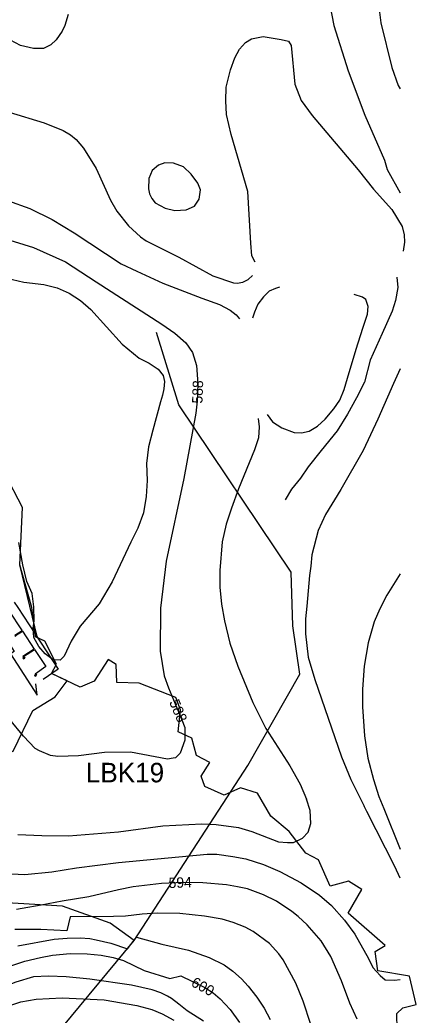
# Model space of a CAD drawing. Extents: x -709418 to -703832, y -1161719 to -1157826.
# Drawn here: x -705144 to -704839, y -1159967 to -1159202 of the extents above; entities that cross this region are included whole.
import ezdxf

# ---------------------------------------------------------------- set-up
doc = ezdxf.new("R2010")
doc.units = 0
for name, color, linetype in [('103_hranice KÚ', 7, 'Continuous'), ('120_vrstevnice hlavní', 7, 'Continuous'), ('121_vrstevnice hlavní_popis', 7, 'Continuous'), ('122_vrstevnice základní', 7, 'Continuous'), ('124_vrstevnice doplňková', 7, 'Continuous'), ('609_LBC_stav', 7, 'Continuous'), ('611_LBK_stav', 7, 'Continuous'), ('612_LBK_stav_popis', 7, 'Continuous'), ('708_el NN nadzemní a podzemní_ E.ON', 7, 'Continuous'), ('735_OP sítí TI', 7, 'Continuous')]:
    doc.layers.add(name, color=color, linetype=linetype)

# ---------------------------------------------------------------- blocks, each defined once
blk = doc.blocks.new('Elektro - Implicitní$0$NN6301')
for points in [[(0, -0.7), (-0.7, 0)], [(-0.7, -0.7), (-0.7, 0), (0.7, 0), (0.7, -0.7)], [(-0.7, -0.7), (0.7, -0.7)], [(0, -0.7), (0.7, 0)]]:
    blk.add_lwpolyline(points)

msp = doc.modelspace()

# ---------------------------------------------------------------- linework, layer by layer
at = {"layer": '103_hranice KÚ'}
msp.add_lwpolyline([(-704853.36, -1159978.49), (-704853.67, -1159966.1), (-704848.93, -1159961.87), (-704838.82, -1159959.19), (-704843.78, -1159937.62), (-704868.22, -1159933.46), (-704870.28, -1159918.61), (-704862.54, -1159913.96), (-704891.17, -1159889.16), (-704880.62, -1159870.89), (-704890.75, -1159864.5), (-704904.88, -1159868.22), (-704913.96, -1159848), (-704923.61, -1159842.99), (-704936.51, -1159826.38), (-704950.43, -1159814.52), (-704960.74, -1159796.87), (-704973.9, -1159792.7), (-704986.55, -1159798.39), (-705001.34, -1159791.66), (-705004.23, -1159783.72), (-704997.42, -1159773.3), (-705007.73, -1159767.83), (-705011.24, -1159754.52), (-705021.76, -1159749.62), (-705020.01, -1159732.7), (-705023.48, -1159723.2), (-705051.75, -1159712.23), (-705069.07, -1159711.73), (-705069.42, -1159697.97), (-705075.58, -1159694.11), (-705086.29, -1159710.73), (-705097.14, -1159715.23), (-705119.32, -1159704.91), (-705115.37, -1159697.5), (-705124.32, -1159679.92), (-705131.53, -1159676.49), (-705134.24, -1159654.08), (-705143.62, -1159621.36), (-705141.48, -1159577.11), (-705155, -1159550.95)], dxfattribs=at)
at = {"layer": '120_vrstevnice hlavní'}
for points in [[(-705106.38, -1159198.04), (-705108.96, -1159206.62), (-705110.96, -1159210.91), (-705115.68, -1159217.49), (-705119.66, -1159221.34), (-705125.24, -1159224.14), (-705132.98, -1159224.36), (-705143.14, -1159221.93), (-705150.86, -1159217.92), (-705155.01, -1159214.34), (-705160.73, -1159205.48)], [(-705006.7, -1159327.9), (-705011.71, -1159320.75), (-705017.57, -1159315.31), (-705025.29, -1159312.31), (-705032.16, -1159312.17), (-705037.02, -1159313.88), (-705041.67, -1159318.14), (-705044.46, -1159324.25), (-705044.6, -1159332.19), (-705043.74, -1159335.91), (-705042.03, -1159339.62), (-705039.45, -1159342.91), (-705031.87, -1159347.06), (-705024.44, -1159348.78), (-705015.57, -1159348.35), (-705009.33, -1159345.43), (-705005.74, -1159339.98), (-705004.7, -1159332.9), (-705006.7, -1159327.9)], [(-705153.15, -1159341.2), (-705135.99, -1159347.35), (-705118.82, -1159355.79), (-705101.66, -1159366.08), (-705065.55, -1159389.8), (-705053.62, -1159395.49), (-705033.52, -1159404.81), (-705003.51, -1159416.21), (-704990.04, -1159421.06), (-704981.69, -1159425.55), (-704977.27, -1159429.15), (-704974.66, -1159432.19)], [(-704943.82, -1159407.76), (-704946.91, -1159408.66), (-704951.87, -1159410.86), (-704956.16, -1159415.1), (-704960.46, -1159420.72), (-704963.06, -1159426.86), (-704964.64, -1159431.61)], [(-704891.47, -1159477.67), (-704884.99, -1159455.48), (-704879.79, -1159439.28), (-704876.32, -1159428.53), (-704875.6, -1159422.56), (-704877.46, -1159417.25), (-704880.01, -1159415.36), (-704886.42, -1159413.31)], [(-704953.26, -1159505.67), (-704949.2, -1159511.21), (-704942.05, -1159515.86), (-704932.5, -1159519.49), (-704927.04, -1159519.86), (-704921.05, -1159518.52), (-704914.54, -1159514.63), (-704908.71, -1159509.19), (-704902.18, -1159501.36), (-704897.36, -1159494.73), (-704894.24, -1159486.54), (-704891.47, -1159477.67)], [(-704960.38, -1159508.71), (-704959.63, -1159515.04), (-704960.02, -1159523.57), (-704962.97, -1159532.95), (-704975.29, -1159562.79), (-704980.66, -1159577.62), (-704984.82, -1159590.07), (-704987.96, -1159603.55), (-704989.83, -1159625.65), (-704989.68, -1159638.52), (-704988.4, -1159651.4), (-704986.25, -1159664.27), (-704981.96, -1159681.43), (-704975.95, -1159699.16), (-704964.37, -1159727.19), (-704954.36, -1159747.21), (-704936.05, -1159775.67), (-704928.08, -1159789.82), (-704923.02, -1159801.37)], [(-705145.01, -1159828.68), (-705126.77, -1159829.29), (-705106.25, -1159829.72), (-705067.77, -1159826.44), (-705033.58, -1159822.03), (-705003.65, -1159820.46), (-704992.54, -1159820.89), (-704975.44, -1159823.31), (-704965.18, -1159826.3), (-704944.66, -1159834.14), (-704937.82, -1159834.85), (-704933, -1159834.74), (-704926.11, -1159831.4), (-704921.76, -1159826.74), (-704919.72, -1159820.05), (-704920.31, -1159810.15), (-704923.02, -1159801.37)], [(-705265.56, -1159967.65), (-705249.17, -1159960.53), (-705235.92, -1159956.11), (-705208.56, -1159950.56), (-705185.76, -1159943.86), (-705150.42, -1159929.61), (-705139.65, -1159926.04), (-705127.62, -1159923.2), (-705118.5, -1159921.49), (-705104.82, -1159920.06), (-705091.71, -1159920.35), (-705081.09, -1159921.27), (-705071.76, -1159923.05), (-705063.78, -1159925.48), (-705047.83, -1159933.17), (-705028.08, -1159939.18), (-705019.82, -1159937.2), (-705001.37, -1159946.28), (-704994.87, -1159950.23), (-704989.4, -1159954.97), (-704981.71, -1159963.09), (-704974.58, -1159973.07)]]:
    msp.add_lwpolyline(points, dxfattribs=at)
msp.add_open_spline([(-704923.02, -1159801.37), (-704923.02, -1159801.37)], degree=1, dxfattribs=at)
at = {"layer": '122_vrstevnice základní'}
for points in [[(-704858.68, -1159080.2), (-704867.55, -1159152.28), (-704868.41, -1159178.31), (-704867.55, -1159192.32), (-704865.98, -1159204.62), (-704857.54, -1159238.94), (-704852.53, -1159252.67), (-704851.18, -1159255.28)], [(-704905.02, -1159192.04), (-704902.02, -1159206.62), (-704891, -1159241.52), (-704878.28, -1159275.56), (-704863.12, -1159310.17), (-704860.97, -1159317.17), (-704851.18, -1159335.32)], [(-705273.74, -1159360.09), (-705245.17, -1159367.22), (-705225.02, -1159373.13), (-705205.56, -1159379.21), (-705183.96, -1159388.29), (-705168.95, -1159395.71), (-705153.59, -1159400.92), (-705140.43, -1159403.89), (-705125, -1159405.73), (-705114.76, -1159408.17), (-705105.71, -1159412.49), (-705096.85, -1159418.01), (-705089.02, -1159424.89), (-705064.89, -1159451.56), (-705051.78, -1159462.4), (-705044.1, -1159466.2), (-705037.11, -1159470.68), (-705033.38, -1159475.65), (-705032.38, -1159480.28), (-705032.74, -1159485.92), (-705033.97, -1159490.87), (-705035.36, -1159495.82)], [(-705158.87, -1159369.37), (-705133.16, -1159377.3), (-705108.44, -1159388.18), (-705084.76, -1159403.68), (-705034.45, -1159436.16), (-705024.44, -1159443.17), (-705015.85, -1159450.46), (-705010.71, -1159458.04), (-705007.7, -1159468.05), (-705006.7, -1159482.07), (-705007.13, -1159495.51), (-705008.13, -1159504.66), (-705017.39, -1159554.78), (-705031.01, -1159618.53), (-705035.46, -1159654.57), (-705035.67, -1159687.68), (-705032.52, -1159706.66), (-705029.15, -1159715.91), (-705018.86, -1159740.35), (-705016.71, -1159746.36), (-705016.57, -1159756.08), (-705020.26, -1159766.11), (-705023.74, -1159769.52), (-705025.65, -1159769.91), (-705029.94, -1159770.77), (-705058.47, -1159765.23)], [(-704851.18, -1159470.67), (-704856.3, -1159481.87), (-704868.14, -1159509.28), (-704879.53, -1159533.29), (-704896.8, -1159563.23), (-704908.5, -1159582.63), (-704914.03, -1159594.9), (-704919.04, -1159613.45), (-704919.77, -1159622.16), (-704920.83, -1159629.49), (-704922.9, -1159653.11)], [(-705035.36, -1159495.82), (-705041.4, -1159517.66), (-705044.72, -1159530.63), (-705046.15, -1159543.45), (-705045.7, -1159556.45), (-705046.47, -1159568.78), (-705048.41, -1159581.26), (-705052.74, -1159593.03), (-705058.27, -1159603.78), (-705072.66, -1159634.41), (-705082.49, -1159651.29), (-705097.28, -1159668.32), (-705104.01, -1159679.91), (-705109.39, -1159691.39), (-705112.66, -1159694.45), (-705117.96, -1159694.26), (-705124.09, -1159689.78), (-705128.85, -1159683.94), (-705132.75, -1159677.08), (-705133.4, -1159669.9), (-705132.51, -1159664.43), (-705132.7, -1159653.63), (-705134.19, -1159643.2), (-705138.08, -1159633.94), (-705141.27, -1159621.27), (-705144.41, -1159604.18)], [(-704851.18, -1159628.04), (-704861.26, -1159644.67), (-704866.69, -1159655.11), (-704870.98, -1159665.12), (-704875.56, -1159681.14), (-704878.85, -1159699.16), (-704879.99, -1159716.9), (-704879.99, -1159730.34), (-704878.56, -1159752.65), (-704875.85, -1159769.81), (-704871.63, -1159786.25), (-704867.57, -1159799.41), (-704863.59, -1159808.64)], [(-704922.9, -1159653.11), (-704923.9, -1159662.84), (-704923.75, -1159674.28), (-704921.75, -1159692.15), (-704916.6, -1159709.46), (-704896.3, -1159768.95), (-704888.99, -1159786.23), (-704878.8, -1159806.78)], [(-705058.47, -1159765.23), (-705078.49, -1159765.52), (-705098.52, -1159768.09), (-705114.25, -1159768.52), (-705119.97, -1159767.81), (-705128.55, -1159764.38), (-705131.84, -1159762.37), (-705140.71, -1159753.08), (-705151.19, -1159740.1)], [(-704851.18, -1159862.24), (-704855.17, -1159853.31), (-704876.83, -1159810.91), (-704878.8, -1159806.78)], [(-704863.59, -1159808.64), (-704851.18, -1159839.81)], [(-705154.98, -1159858.65), (-705139.59, -1159859.22), (-705119.07, -1159857.36), (-705099.86, -1159854.19), (-705067.77, -1159850.1), (-704999.38, -1159843.68), (-704991.97, -1159843.83), (-704979.65, -1159845.41), (-704969.74, -1159847.39), (-704956.06, -1159851.66), (-704943.52, -1159856.94), (-704927.27, -1159865.77), (-704913.03, -1159875.32), (-704903.76, -1159883.3), (-704893.93, -1159894.41), (-704885.95, -1159905.1), (-704875.41, -1159924.05), (-704872.09, -1159930.72), (-704866.54, -1159937.06), (-704862.58, -1159940.24), (-704855.37, -1159940.7), (-704851.18, -1159940.14)], [(-704884.1, -1159970.5), (-704889.66, -1159958.25), (-704896.07, -1159941.15), (-704904.47, -1159922.34), (-704911.74, -1159910.37), (-704922.57, -1159898.12), (-704929.41, -1159891.7), (-704934.28, -1159887.91), (-704946.23, -1159879.88), (-704956.06, -1159875.03), (-704968.6, -1159870.47), (-704976.16, -1159868.73), (-704984.56, -1159867.2), (-705002.8, -1159865.77), (-705017.62, -1159865.49), (-705034.72, -1159866.34), (-705056.37, -1159868.91), (-705067.68, -1159871.24), (-705090.57, -1159876.6), (-705111.09, -1159879.74), (-705127.05, -1159882.87), (-705141.73, -1159885.39), (-705146.17, -1159886.22)], [(-704919.72, -1159974.78), (-704925.71, -1159956.82), (-704931.41, -1159942.86), (-704940.95, -1159924.91), (-704944.45, -1159920.4), (-704951.64, -1159912.51), (-704964.18, -1159903.1), (-704970.31, -1159899.83), (-704979.43, -1159896.12), (-704987.98, -1159893.7), (-705001.66, -1159891.28), (-705020.47, -1159889.43), (-705037.57, -1159889.14), (-705049.58, -1159889.79), (-705062.37, -1159891.3), (-705071.48, -1159891.7), (-705104.78, -1159891.81), (-705107.53, -1159902.53), (-705127.34, -1159901.54), (-705147.29, -1159901.68)], [(-705145.01, -1159914.08), (-705117.08, -1159909.09), (-705107.08, -1159908.23), (-705097.13, -1159907.95), (-705089.75, -1159908.61), (-705084.87, -1159909.52), (-705073.58, -1159912.18), (-705060.8, -1159916.38), (-705053.95, -1159907.48), (-705034.43, -1159912.94), (-705013.91, -1159917.64), (-704997.95, -1159923.2), (-704986.55, -1159928.75), (-704979.71, -1159933.6), (-704973.02, -1159939.58), (-704968.03, -1159945.14), (-704961.33, -1159953.69), (-704955.63, -1159962.24), (-704951.07, -1159970.79)], [(-705002.43, -1159971.98), (-705014.86, -1159964.04), (-705021.32, -1159959.1), (-705026.88, -1159954.69), (-705029.9, -1159952.87), (-705035, -1159950.27), (-705041.84, -1159947.99), (-705057.8, -1159944.43), (-705089.72, -1159939.87), (-705107.99, -1159938.07), (-705121.64, -1159937.45), (-705133.04, -1159938.02), (-705146.72, -1159942.01), (-705171.8, -1159951.55), (-705196.87, -1159963.24), (-705203.71, -1159965.8), (-705217.39, -1159969.22)], [(-705171.51, -1159971.22), (-705156.26, -1159962.24), (-705150.56, -1159959.68), (-705142.87, -1159957.25), (-705131.04, -1159955.11), (-705111.09, -1159954.26), (-705078.6, -1159955.83), (-705053.52, -1159959.96), (-705042.12, -1159963.24), (-705034.15, -1159966.51), (-705025.03, -1159971.22)]]:
    msp.add_lwpolyline(points, dxfattribs=at)
for points in [[(-704878.8, -1159806.78), (-704878.8, -1159806.78)], [(-704863.59, -1159808.64), (-704863.59, -1159808.64)]]:
    msp.add_open_spline(points, degree=1, dxfattribs=at)
at = {"layer": '124_vrstevnice doplňková'}
for points in [[(-704962.55, -1159388.51), (-704965.15, -1159383.55), (-704965.79, -1159374.02), (-704968.23, -1159334.19), (-704980.96, -1159290.43), (-704984.53, -1159274.98), (-704985.25, -1159264.4), (-704984.82, -1159254.1), (-704981.67, -1159240.66), (-704978.24, -1159231.51), (-704974.67, -1159224.64), (-704970.09, -1159219.64), (-704965.51, -1159216.78), (-704956.5, -1159214.92), (-704942.63, -1159217.21), (-704937.02, -1159218.61), (-704934.77, -1159221.93), (-704932.04, -1159251.73), (-704927.31, -1159264.27), (-704918.86, -1159275.7), (-704883.27, -1159317.54)], [(-705151.72, -1159273.12), (-705124.97, -1159281.28), (-705110.24, -1159287.28), (-705104.52, -1159290.57), (-705100.23, -1159294.29), (-705094.51, -1159301.01), (-705084.79, -1159316.46), (-705073.92, -1159340.77), (-705068.91, -1159349.35), (-705059.9, -1159360.51), (-705050.75, -1159368.94), (-705046.32, -1159372.09), (-705021.29, -1159384.67), (-704995.12, -1159399.12), (-704979.24, -1159404.55), (-704976.38, -1159404.7), (-704972.09, -1159403.84), (-704967.95, -1159401.98), (-704964.63, -1159398.81)], [(-704883.27, -1159317.54), (-704871.7, -1159332.47), (-704857.59, -1159348.01), (-704849.63, -1159361.2), (-704847.9, -1159367.62), (-704847.75, -1159373.08), (-704848.64, -1159380.08)], [(-704853.69, -1159400.04), (-704852.88, -1159407.9), (-704854.64, -1159417.96), (-704857.24, -1159426.15), (-704864.84, -1159443.5), (-704874.04, -1159463.83), (-704878.57, -1159480.71), (-704884.58, -1159492.93), (-704891.47, -1159505.36), (-704899.56, -1159518.3), (-704911.76, -1159533.43), (-704921.87, -1159545.8), (-704927.72, -1159554.65), (-704934.59, -1159563.16), (-704939.42, -1159571.33)]]:
    msp.add_lwpolyline(points, dxfattribs=at)
at = {"layer": '609_LBC_stav'}
msp.add_lwpolyline([(-705517, -1160362.3), (-705369.22, -1160210.37), (-705299.31, -1160130.26), (-705201.9, -1160128.94), (-705159.78, -1160035.52), (-705055.56, -1159909.96), (-705073.99, -1159896.8), (-705110.85, -1159883.64), (-705179.3, -1159879.69), (-705206.94, -1159849.43), (-705259.6, -1159815.22), (-705278.03, -1159792.85), (-705321.47, -1159804.69), (-705388.6, -1159766.54), (-705550.51, -1159977.06), (-705526.72, -1159995.51), (-705491.92, -1160067.67), (-705561.96, -1160193.15), (-705583.87, -1160190.33), (-705632.13, -1160220.48), (-705677.11, -1160208.39), (-705689.77, -1160240.43), (-705690.96, -1160281.19), (-705760.43, -1160283.48)], dxfattribs=at)
at = {"layer": '611_LBK_stav'}
for points in [[(-705055.56, -1159909.96), (-704968.12, -1159775.64), (-704928.29, -1159705.3), (-704933.6, -1159668.14), (-704934.93, -1159627), (-705021.23, -1159498.26), (-705038.49, -1159442.52)], [(-705259.6, -1159815.22), (-705219.16, -1159825.55), (-705194.62, -1159790.06), (-705178.95, -1159782.23), (-705171.64, -1159772.84), (-705148.67, -1159764.49), (-705133.52, -1159733.17), (-705116.29, -1159722.73), (-705107.2, -1159710.55), (-705119.32, -1159704.91), (-705115.37, -1159697.5), (-705124.32, -1159679.92), (-705129.91, -1159677.26), (-705143.62, -1159621.36), (-705141.48, -1159577.11), (-705155, -1159550.95), (-705187.39, -1159515.59), (-705225.01, -1159488.33)]]:
    msp.add_lwpolyline(points, dxfattribs=at)
at = {"layer": '708_el NN nadzemní a podzemní_ E.ON'}
msp.add_lwpolyline([(-705153.19, -1159645.32), (-705153.62, -1159645.67), (-705158.09, -1159650.96), (-705154.07, -1159653.21), (-705152.41, -1159655.73), (-705155.95, -1159657.99), (-705156.29, -1159658.56), (-705152.25, -1159655.98), (-705141.77, -1159671.94), (-705147.4, -1159675.63), (-705146.9, -1159676.44), (-705146.92, -1159675.67), (-705141.61, -1159672.19), (-705132.49, -1159686.08), (-705141.2, -1159691.78), (-705140.63, -1159692.66), (-705140.72, -1159691.84), (-705132.33, -1159686.33), (-705123.68, -1159699.51), (-705131.88, -1159705.22), (-705131.71, -1159705.83)], dxfattribs=at)
at = {"layer": '735_OP sítí TI'}
for points in [[(-705157.61, -1159639.89), (-705158.55, -1159640.65), (-705168.91, -1159652.92), (-705163.04, -1159656.21), (-705177.44, -1159680.35), (-705154.31, -1159665.6), (-705151.47, -1159669.93), (-705156.96, -1159673.54), (-705148.02, -1159687.88), (-705150.86, -1159689.74), (-705130.27, -1159721.53), (-705131.27, -1159712.82)], [(-705147.88, -1159649.88), (-705145.19, -1159653.98), (-705132.08, -1159673.95), (-705132.08, -1159673.95), (-705122.8, -1159688.1), (-705122.8, -1159688.1), (-705114.09, -1159701.36), (-705125.73, -1159709.47)]]:
    msp.add_lwpolyline(points, dxfattribs=at)

# ---------------------------------------------------------------- block references
at = {"layer": '708_el NN nadzemní a podzemní_ E.ON'}
for p, rotation in [((-705140.63, -1159692.66), 32.596302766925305), ((-705131.71, -1159705.83), 37.458852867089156)]:
    msp.add_blockref('Elektro - Implicitní$0$NN6301', p, dxfattribs=dict(at, rotation=rotation))

# ---------------------------------------------------------------- texts
at = {"layer": '121_vrstevnice hlavní_popis'}
for s, rotation, p in [('588', 87.98672, (-705003.16, -1159497.35)), ('588', 292.96945, (-705028.87, -1159726.78)), ('594', 2.10178, (-705029.01, -1159869.83)), ('600', 331.29926, (-705012.5, -1159944.68))]:
    msp.add_text(s, height=8, rotation=rotation, dxfattribs=at).set_placement(p)
at = {"layer": '612_LBK_stav_popis'}
msp.add_text('LBK19', height=15, dxfattribs=at).set_placement((-705092.8, -1159788.48))

doc.saveas('drawing.dxf')
